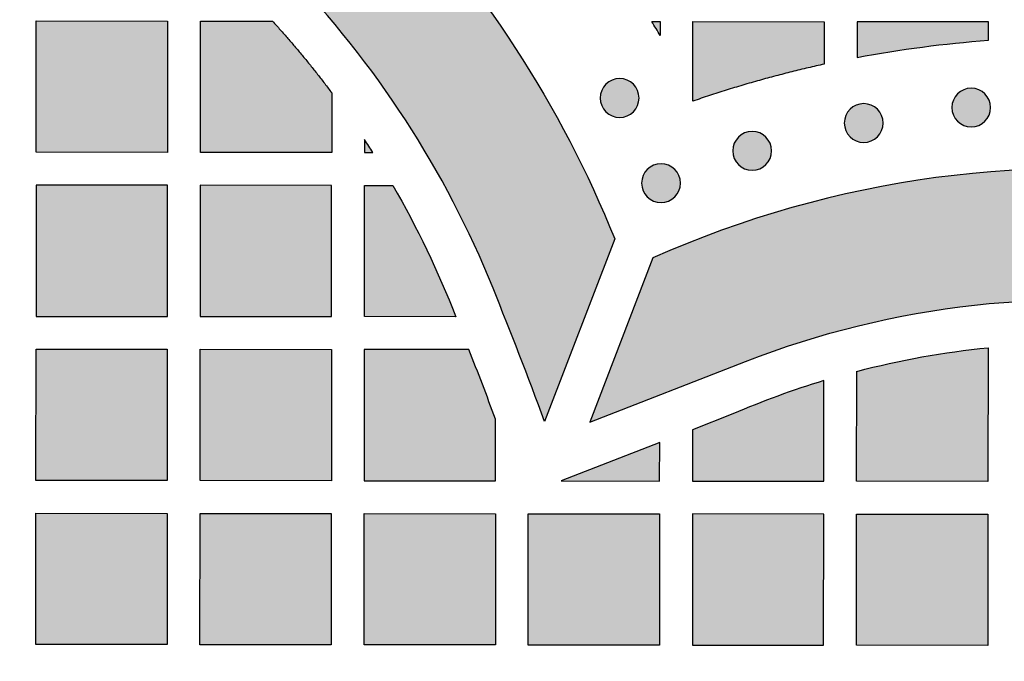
# Model space of a CAD drawing. Header units: millimetres. Extents: x -3873 to -97, y 912 to 4165.
# Tile 646 of 656: x -328 to -238, y 4054 to 4112. Entities that reach past the tile are written whole.
import ezdxf

# ---------------------------------------------------------------- set-up
doc = ezdxf.new("R2010")
doc.units = ezdxf.units.MM
doc.layers.add('pattern', color=7, linetype='Continuous', true_color=0x000000)

msp = doc.modelspace()

# ---------------------------------------------------------------- hatches: boundary and pattern name
at = {"layer": 'pattern'}
for points in [[(-315.27, 4140.21), (-313.856, 4139.469), (-312.456, 4138.697), (-311.07, 4137.895), (-309.699, 4137.065), (-308.345, 4136.205), (-307.008, 4135.317), (-305.689, 4134.401), (-304.389, 4133.458), (-303.108, 4132.488), (-301.849, 4131.492), (-300.61, 4130.47), (-299.394, 4129.424), (-298.201, 4128.354), (-297.031, 4127.261), (-295.886, 4126.145), (-294.765, 4125.008), (-293.089, 4123.229), (-291.452, 4121.406), (-289.856, 4119.542), (-288.303, 4117.637), (-286.795, 4115.694), (-285.333, 4113.713), (-283.917, 4111.696), (-282.551, 4109.645), (-281.233, 4107.562), (-279.967, 4105.449), (-278.753, 4103.307), (-277.591, 4101.138), (-276.483, 4098.944), (-275.43, 4096.728), (-274.431, 4094.491), (-273.489, 4092.236), (-279.896, 4075.552), (-284.615, 4087.74), (-285.447, 4089.732), (-286.329, 4091.706), (-287.259, 4093.663), (-288.237, 4095.6), (-289.262, 4097.514), (-290.335, 4099.406), (-291.453, 4101.272), (-292.615, 4103.111), (-293.822, 4104.921), (-295.072, 4106.702), (-296.363, 4108.451), (-297.695, 4110.167), (-299.065, 4111.849), (-300.474, 4113.495), (-301.919, 4115.104), (-303.4, 4116.674), (-304.347, 4117.636), (-305.315, 4118.579), (-306.304, 4119.503), (-307.313, 4120.408), (-308.341, 4121.293), (-309.388, 4122.156), (-310.453, 4122.998), (-311.536, 4123.818), (-312.635, 4124.615), (-313.75, 4125.39), (-314.88, 4126.141), (-316.025, 4126.867), (-317.184, 4127.57), (-318.356, 4128.247), (-319.54, 4128.9), (-320.735, 4129.527), (-322.009, 4130.155), (-323.304, 4130.747), (-324.619, 4131.302), (-325.953, 4131.82), (-327.304, 4132.299), (-328.671, 4132.738), (-330.051, 4133.137), (-331.443, 4133.495), (-332.845, 4133.811), (-334.255, 4134.086), (-335.671, 4134.319), (-337.092, 4134.51), (-338.515, 4134.658), (-339.939, 4134.764), (-341.362, 4134.828), (-342.781, 4134.851), (-344.201, 4134.83), (-345.624, 4134.767), (-347.048, 4134.662), (-348.471, 4134.515), (-349.892, 4134.326), (-351.309, 4134.094), (-352.719, 4133.821), (-354.121, 4133.506), (-355.513, 4133.149), (-356.894, 4132.751), (-358.261, 4132.313), (-359.612, 4131.836), (-360.947, 4131.32), (-362.263, 4130.766), (-363.559, 4130.175), (-364.833, 4129.548), (-366.028, 4128.922), (-367.213, 4128.271), (-368.385, 4127.594), (-369.545, 4126.893), (-370.691, 4126.167), (-371.822, 4125.417), (-372.938, 4124.644), (-374.038, 4123.848), (-375.121, 4123.029), (-376.187, 4122.188), (-377.234, 4121.325), (-378.263, 4120.442), (-379.273, 4119.538), (-380.263, 4118.615), (-381.232, 4117.673), (-382.18, 4116.712), (-383.662, 4115.142), (-385.109, 4113.535), (-386.519, 4111.89), (-387.892, 4110.21), (-389.225, 4108.495), (-390.518, 4106.747), (-391.769, 4104.968), (-392.978, 4103.159), (-394.142, 4101.321), (-395.262, 4099.456), (-396.336, 4097.566), (-397.363, 4095.652), (-398.343, 4093.716), (-399.275, 4091.76), (-400.159, 4089.786), (-400.993, 4087.796), (-405.723, 4075.612), (-412.115, 4092.302), (-411.17, 4094.557), (-410.169, 4096.792), (-409.113, 4099.008), (-408.003, 4101.2), (-406.84, 4103.368), (-405.623, 4105.509), (-404.355, 4107.621), (-403.036, 4109.703), (-401.667, 4111.752), (-400.25, 4113.768), (-398.786, 4115.747), (-397.276, 4117.689), (-395.721, 4119.592), (-394.124, 4121.455), (-392.485, 4123.276), (-390.807, 4125.054), (-389.685, 4126.19), (-388.539, 4127.305), (-387.368, 4128.397), (-386.174, 4129.466), (-384.956, 4130.511), (-383.717, 4131.531), (-382.456, 4132.526), (-381.175, 4133.494), (-379.874, 4134.436), (-378.554, 4135.351), (-377.216, 4136.238), (-375.861, 4137.096), (-374.49, 4137.926), (-373.103, 4138.726), (-371.702, 4139.496), (-370.287, 4140.237), (-368.698, 4141.019), (-367.081, 4141.756), (-365.439, 4142.447), (-363.774, 4143.091), (-362.088, 4143.687), (-360.383, 4144.233), (-358.66, 4144.729), (-356.923, 4145.174), (-355.174, 4145.567), (-353.414, 4145.908), (-351.647, 4146.197), (-349.874, 4146.433), (-348.098, 4146.616), (-346.322, 4146.747), (-344.547, 4146.825), (-342.776, 4146.851), (-341.004, 4146.823), (-339.23, 4146.743), (-337.453, 4146.611), (-335.677, 4146.426), (-333.905, 4146.188), (-332.138, 4145.898), (-330.379, 4145.555), (-328.63, 4145.16), (-326.893, 4144.714), (-325.171, 4144.216), (-323.466, 4143.668), (-321.78, 4143.071), (-320.116, 4142.426), (-318.475, 4141.733), (-316.859, 4140.994)], [(-314.346, 4112.149), (-314.358, 4100.149), (-326.357, 4100.161), (-326.346, 4112.161)], [(-304.765, 4112.14), (-303.352, 4110.553), (-301.978, 4108.932), (-300.644, 4107.277), (-299.352, 4105.591), (-299.358, 4100.135), (-311.357, 4100.146), (-311.346, 4112.146)], [(-269.347, 4110.821), (-270.097, 4112.107), (-269.346, 4112.106)], [(-266.353, 4104.832), (-266.346, 4112.104), (-254.346, 4112.092), (-254.35, 4108.21), (-257.351, 4107.506), (-260.354, 4106.707), (-263.356, 4105.815)], [(-251.349, 4108.824), (-248.367, 4109.345), (-245.371, 4109.781), (-242.363, 4110.132), (-239.348, 4110.398), (-239.346, 4112.078), (-251.346, 4112.089)], [(-274.297, 4106.374), (-274.269, 4106.401), (-274.24, 4106.429), (-274.21, 4106.455), (-274.179, 4106.481), (-274.148, 4106.507), (-274.115, 4106.532), (-274.082, 4106.557), (-274.048, 4106.581), (-274.013, 4106.604), (-273.977, 4106.627), (-273.941, 4106.649), (-273.903, 4106.67), (-273.865, 4106.691), (-273.827, 4106.71), (-273.787, 4106.729), (-273.747, 4106.747), (-273.706, 4106.764), (-273.665, 4106.78), (-273.623, 4106.795), (-273.58, 4106.809), (-273.537, 4106.822), (-273.494, 4106.834), (-273.45, 4106.845), (-273.406, 4106.855), (-273.361, 4106.864), (-273.316, 4106.871), (-273.271, 4106.878), (-273.225, 4106.883), (-273.18, 4106.887), (-273.134, 4106.89), (-273.088, 4106.892), (-273.042, 4106.892), (-272.996, 4106.892), (-272.95, 4106.89), (-272.905, 4106.887), (-272.859, 4106.883), (-272.813, 4106.877), (-272.768, 4106.871), (-272.723, 4106.863), (-272.679, 4106.854), (-272.634, 4106.844), (-272.59, 4106.833), (-272.547, 4106.821), (-272.504, 4106.808), (-272.462, 4106.794), (-272.42, 4106.779), (-272.378, 4106.763), (-272.338, 4106.746), (-272.297, 4106.728), (-272.258, 4106.709), (-272.219, 4106.689), (-272.181, 4106.669), (-272.144, 4106.647), (-272.108, 4106.625), (-272.072, 4106.603), (-272.037, 4106.579), (-272.003, 4106.555), (-271.97, 4106.53), (-271.937, 4106.505), (-271.906, 4106.479), (-271.875, 4106.453), (-271.845, 4106.426), (-271.816, 4106.399), (-271.788, 4106.371), (-271.761, 4106.343), (-271.733, 4106.314), (-271.707, 4106.284), (-271.68, 4106.254), (-271.655, 4106.222), (-271.63, 4106.189), (-271.605, 4106.156), (-271.581, 4106.122), (-271.558, 4106.087), (-271.535, 4106.051), (-271.513, 4106.015), (-271.492, 4105.978), (-271.471, 4105.94), (-271.452, 4105.901), (-271.433, 4105.861), (-271.415, 4105.821), (-271.398, 4105.78), (-271.382, 4105.739), (-271.367, 4105.697), (-271.353, 4105.655), (-271.34, 4105.612), (-271.328, 4105.568), (-271.317, 4105.524), (-271.307, 4105.48), (-271.298, 4105.435), (-271.291, 4105.39), (-271.284, 4105.345), (-271.279, 4105.3), (-271.275, 4105.254), (-271.272, 4105.208), (-271.27, 4105.162), (-271.27, 4105.116), (-271.27, 4105.07), (-271.272, 4105.025), (-271.275, 4104.979), (-271.279, 4104.933), (-271.285, 4104.888), (-271.291, 4104.842), (-271.299, 4104.797), (-271.308, 4104.753), (-271.317, 4104.709), (-271.328, 4104.665), (-271.341, 4104.621), (-271.354, 4104.578), (-271.368, 4104.536), (-271.383, 4104.494), (-271.399, 4104.453), (-271.416, 4104.412), (-271.434, 4104.372), (-271.453, 4104.332), (-271.473, 4104.294), (-271.493, 4104.256), (-271.515, 4104.218), (-271.537, 4104.182), (-271.559, 4104.146), (-271.583, 4104.111), (-271.607, 4104.077), (-271.632, 4104.044), (-271.657, 4104.012), (-271.683, 4103.98), (-271.709, 4103.949), (-271.736, 4103.919), (-271.763, 4103.89), (-271.79, 4103.862), (-271.819, 4103.835), (-271.848, 4103.808), (-271.878, 4103.781), (-271.908, 4103.755), (-271.94, 4103.729), (-271.972, 4103.704), (-272.006, 4103.679), (-272.04, 4103.655), (-272.075, 4103.632), (-272.111, 4103.609), (-272.147, 4103.587), (-272.184, 4103.566), (-272.222, 4103.545), (-272.261, 4103.526), (-272.301, 4103.507), (-272.341, 4103.489), (-272.381, 4103.472), (-272.423, 4103.456), (-272.465, 4103.441), (-272.507, 4103.427), (-272.55, 4103.414), (-272.594, 4103.402), (-272.638, 4103.391), (-272.682, 4103.381), (-272.727, 4103.372), (-272.772, 4103.365), (-272.817, 4103.358), (-272.862, 4103.353), (-272.908, 4103.349), (-272.954, 4103.346), (-273, 4103.344), (-273.046, 4103.344), (-273.091, 4103.344), (-273.137, 4103.346), (-273.183, 4103.349), (-273.229, 4103.353), (-273.274, 4103.359), (-273.319, 4103.365), (-273.364, 4103.373), (-273.409, 4103.382), (-273.453, 4103.392), (-273.497, 4103.403), (-273.541, 4103.415), (-273.584, 4103.428), (-273.626, 4103.442), (-273.668, 4103.457), (-273.709, 4103.473), (-273.75, 4103.49), (-273.79, 4103.508), (-273.83, 4103.527), (-273.868, 4103.547), (-273.906, 4103.567), (-273.944, 4103.589), (-273.98, 4103.611), (-274.016, 4103.634), (-274.051, 4103.657), (-274.085, 4103.681), (-274.118, 4103.706), (-274.15, 4103.731), (-274.182, 4103.757), (-274.213, 4103.783), (-274.243, 4103.81), (-274.272, 4103.837), (-274.3, 4103.865), (-274.327, 4103.893), (-274.354, 4103.922), (-274.381, 4103.952), (-274.407, 4103.983), (-274.433, 4104.014), (-274.458, 4104.047), (-274.483, 4104.08), (-274.507, 4104.114), (-274.53, 4104.149), (-274.553, 4104.185), (-274.575, 4104.221), (-274.596, 4104.259), (-274.617, 4104.297), (-274.636, 4104.335), (-274.655, 4104.375), (-274.673, 4104.415), (-274.69, 4104.456), (-274.706, 4104.497), (-274.721, 4104.539), (-274.735, 4104.581), (-274.748, 4104.624), (-274.76, 4104.668), (-274.771, 4104.712), (-274.781, 4104.756), (-274.79, 4104.801), (-274.797, 4104.846), (-274.804, 4104.891), (-274.809, 4104.936), (-274.813, 4104.982), (-274.816, 4105.028), (-274.818, 4105.074), (-274.818, 4105.12), (-274.817, 4105.166), (-274.816, 4105.212), (-274.813, 4105.257), (-274.808, 4105.303), (-274.803, 4105.348), (-274.797, 4105.394), (-274.789, 4105.439), (-274.78, 4105.483), (-274.77, 4105.528), (-274.759, 4105.571), (-274.747, 4105.615), (-274.734, 4105.658), (-274.72, 4105.7), (-274.705, 4105.742), (-274.689, 4105.784), (-274.672, 4105.824), (-274.654, 4105.864), (-274.635, 4105.904), (-274.615, 4105.943), (-274.594, 4105.981), (-274.573, 4106.018), (-274.551, 4106.054), (-274.528, 4106.09), (-274.505, 4106.125), (-274.481, 4106.159), (-274.456, 4106.192), (-274.431, 4106.225), (-274.405, 4106.256), (-274.379, 4106.287), (-274.352, 4106.317), (-274.325, 4106.346)], [(-242.169, 4105.501), (-242.141, 4105.529), (-242.112, 4105.556), (-242.082, 4105.582), (-242.051, 4105.609), (-242.02, 4105.634), (-241.987, 4105.66), (-241.954, 4105.684), (-241.92, 4105.708), (-241.885, 4105.732), (-241.849, 4105.754), (-241.813, 4105.776), (-241.775, 4105.798), (-241.737, 4105.818), (-241.698, 4105.838), (-241.659, 4105.856), (-241.619, 4105.874), (-241.578, 4105.891), (-241.537, 4105.907), (-241.495, 4105.922), (-241.452, 4105.937), (-241.409, 4105.95), (-241.366, 4105.962), (-241.322, 4105.972), (-241.278, 4105.982), (-241.233, 4105.991), (-241.188, 4105.999), (-241.143, 4106.005), (-241.097, 4106.01), (-241.052, 4106.014), (-241.006, 4106.017), (-240.96, 4106.019), (-240.914, 4106.02), (-240.868, 4106.019), (-240.822, 4106.017), (-240.776, 4106.014), (-240.731, 4106.01), (-240.685, 4106.005), (-240.64, 4105.998), (-240.595, 4105.99), (-240.551, 4105.982), (-240.506, 4105.972), (-240.462, 4105.961), (-240.419, 4105.949), (-240.376, 4105.936), (-240.333, 4105.921), (-240.292, 4105.906), (-240.25, 4105.89), (-240.209, 4105.873), (-240.169, 4105.855), (-240.13, 4105.836), (-240.091, 4105.816), (-240.053, 4105.796), (-240.016, 4105.775), (-239.98, 4105.753), (-239.944, 4105.73), (-239.909, 4105.706), (-239.875, 4105.682), (-239.842, 4105.658), (-239.809, 4105.632), (-239.778, 4105.607), (-239.747, 4105.58), (-239.717, 4105.553), (-239.688, 4105.526), (-239.66, 4105.499), (-239.632, 4105.471), (-239.605, 4105.442), (-239.579, 4105.412), (-239.552, 4105.381), (-239.527, 4105.349), (-239.501, 4105.317), (-239.477, 4105.283), (-239.453, 4105.249), (-239.429, 4105.214), (-239.407, 4105.179), (-239.385, 4105.142), (-239.364, 4105.105), (-239.343, 4105.067), (-239.323, 4105.028), (-239.305, 4104.989), (-239.287, 4104.948), (-239.27, 4104.908), (-239.254, 4104.866), (-239.239, 4104.824), (-239.225, 4104.782), (-239.211, 4104.739), (-239.199, 4104.695), (-239.189, 4104.652), (-239.179, 4104.607), (-239.17, 4104.563), (-239.162, 4104.518), (-239.156, 4104.472), (-239.151, 4104.427), (-239.147, 4104.381), (-239.144, 4104.335), (-239.142, 4104.29), (-239.141, 4104.244), (-239.142, 4104.198), (-239.144, 4104.152), (-239.147, 4104.106), (-239.151, 4104.06), (-239.156, 4104.015), (-239.163, 4103.97), (-239.171, 4103.925), (-239.179, 4103.88), (-239.189, 4103.836), (-239.2, 4103.792), (-239.212, 4103.748), (-239.226, 4103.705), (-239.24, 4103.663), (-239.255, 4103.621), (-239.271, 4103.58), (-239.288, 4103.539), (-239.306, 4103.499), (-239.325, 4103.46), (-239.345, 4103.421), (-239.365, 4103.383), (-239.386, 4103.346), (-239.409, 4103.309), (-239.431, 4103.273), (-239.455, 4103.239), (-239.479, 4103.204), (-239.504, 4103.171), (-239.529, 4103.139), (-239.555, 4103.107), (-239.581, 4103.076), (-239.608, 4103.047), (-239.635, 4103.018), (-239.662, 4102.99), (-239.691, 4102.962), (-239.72, 4102.935), (-239.749, 4102.908), (-239.78, 4102.882), (-239.812, 4102.856), (-239.844, 4102.831), (-239.878, 4102.806), (-239.912, 4102.782), (-239.947, 4102.759), (-239.982, 4102.736), (-240.019, 4102.714), (-240.056, 4102.693), (-240.094, 4102.673), (-240.133, 4102.653), (-240.172, 4102.634), (-240.213, 4102.616), (-240.253, 4102.599), (-240.295, 4102.583), (-240.337, 4102.568), (-240.379, 4102.554), (-240.422, 4102.541), (-240.466, 4102.529), (-240.51, 4102.518), (-240.554, 4102.508), (-240.598, 4102.5), (-240.643, 4102.492), (-240.689, 4102.486), (-240.734, 4102.48), (-240.78, 4102.476), (-240.826, 4102.473), (-240.872, 4102.472), (-240.917, 4102.471), (-240.963, 4102.472), (-241.009, 4102.473), (-241.055, 4102.477), (-241.101, 4102.481), (-241.146, 4102.486), (-241.191, 4102.493), (-241.236, 4102.5), (-241.281, 4102.509), (-241.325, 4102.519), (-241.369, 4102.53), (-241.413, 4102.542), (-241.456, 4102.555), (-241.498, 4102.569), (-241.54, 4102.584), (-241.581, 4102.601), (-241.622, 4102.618), (-241.662, 4102.636), (-241.701, 4102.654), (-241.74, 4102.674), (-241.778, 4102.695), (-241.815, 4102.716), (-241.852, 4102.738), (-241.888, 4102.761), (-241.923, 4102.784), (-241.957, 4102.808), (-241.99, 4102.833), (-242.022, 4102.858), (-242.054, 4102.884), (-242.085, 4102.91), (-242.114, 4102.937), (-242.143, 4102.964), (-242.172, 4102.992), (-242.199, 4103.02), (-242.226, 4103.049), (-242.253, 4103.079), (-242.279, 4103.11), (-242.305, 4103.141), (-242.33, 4103.174), (-242.355, 4103.207), (-242.379, 4103.241), (-242.402, 4103.276), (-242.425, 4103.312), (-242.447, 4103.349), (-242.468, 4103.386), (-242.488, 4103.424), (-242.508, 4103.463), (-242.527, 4103.502), (-242.545, 4103.542), (-242.562, 4103.583), (-242.578, 4103.624), (-242.593, 4103.666), (-242.607, 4103.709), (-242.62, 4103.752), (-242.632, 4103.795), (-242.643, 4103.839), (-242.653, 4103.883), (-242.661, 4103.928), (-242.669, 4103.973), (-242.675, 4104.018), (-242.681, 4104.064), (-242.685, 4104.109), (-242.688, 4104.155), (-242.689, 4104.201), (-242.69, 4104.247), (-242.689, 4104.293), (-242.688, 4104.339), (-242.685, 4104.385), (-242.68, 4104.43), (-242.675, 4104.476), (-242.669, 4104.521), (-242.661, 4104.566), (-242.652, 4104.611), (-242.642, 4104.655), (-242.631, 4104.699), (-242.619, 4104.742), (-242.606, 4104.785), (-242.592, 4104.828), (-242.577, 4104.87), (-242.56, 4104.911), (-242.543, 4104.952), (-242.525, 4104.992), (-242.507, 4105.031), (-242.487, 4105.07), (-242.466, 4105.108), (-242.445, 4105.145), (-242.423, 4105.182), (-242.4, 4105.217), (-242.377, 4105.252), (-242.353, 4105.286), (-242.328, 4105.319), (-242.303, 4105.352), (-242.277, 4105.383), (-242.251, 4105.414), (-242.224, 4105.444), (-242.197, 4105.473)], [(-251.992, 4104.087), (-251.964, 4104.115), (-251.935, 4104.142), (-251.905, 4104.168), (-251.874, 4104.195), (-251.842, 4104.22), (-251.81, 4104.246), (-251.777, 4104.27), (-251.742, 4104.294), (-251.707, 4104.318), (-251.672, 4104.34), (-251.635, 4104.362), (-251.598, 4104.383), (-251.56, 4104.404), (-251.521, 4104.424), (-251.482, 4104.442), (-251.442, 4104.46), (-251.401, 4104.477), (-251.359, 4104.493), (-251.317, 4104.508), (-251.275, 4104.522), (-251.232, 4104.535), (-251.189, 4104.547), (-251.145, 4104.558), (-251.1, 4104.568), (-251.056, 4104.577), (-251.011, 4104.585), (-250.965, 4104.591), (-250.92, 4104.596), (-250.874, 4104.6), (-250.829, 4104.603), (-250.783, 4104.605), (-250.737, 4104.606), (-250.691, 4104.605), (-250.645, 4104.603), (-250.599, 4104.6), (-250.553, 4104.596), (-250.508, 4104.591), (-250.463, 4104.584), (-250.418, 4104.576), (-250.373, 4104.568), (-250.329, 4104.558), (-250.285, 4104.547), (-250.242, 4104.535), (-250.199, 4104.521), (-250.156, 4104.507), (-250.114, 4104.492), (-250.073, 4104.476), (-250.032, 4104.459), (-249.992, 4104.441), (-249.953, 4104.422), (-249.914, 4104.402), (-249.876, 4104.382), (-249.839, 4104.361), (-249.802, 4104.338), (-249.767, 4104.316), (-249.732, 4104.292), (-249.698, 4104.268), (-249.664, 4104.243), (-249.632, 4104.218), (-249.6, 4104.192), (-249.57, 4104.166), (-249.54, 4104.139), (-249.511, 4104.112), (-249.483, 4104.085), (-249.455, 4104.056), (-249.428, 4104.027), (-249.401, 4103.998), (-249.375, 4103.967), (-249.349, 4103.935), (-249.324, 4103.903), (-249.299, 4103.869), (-249.275, 4103.835), (-249.252, 4103.8), (-249.229, 4103.765), (-249.207, 4103.728), (-249.186, 4103.691), (-249.166, 4103.653), (-249.146, 4103.614), (-249.127, 4103.575), (-249.109, 4103.534), (-249.092, 4103.494), (-249.076, 4103.452), (-249.061, 4103.41), (-249.047, 4103.368), (-249.034, 4103.325), (-249.022, 4103.281), (-249.011, 4103.237), (-249.001, 4103.193), (-248.993, 4103.148), (-248.985, 4103.104), (-248.979, 4103.058), (-248.973, 4103.013), (-248.969, 4102.967), (-248.966, 4102.921), (-248.965, 4102.875), (-248.964, 4102.83), (-248.965, 4102.784), (-248.967, 4102.738), (-248.97, 4102.692), (-248.974, 4102.646), (-248.979, 4102.601), (-248.986, 4102.556), (-248.993, 4102.511), (-249.002, 4102.466), (-249.012, 4102.422), (-249.023, 4102.378), (-249.035, 4102.334), (-249.048, 4102.291), (-249.062, 4102.249), (-249.078, 4102.207), (-249.094, 4102.166), (-249.111, 4102.125), (-249.129, 4102.085), (-249.148, 4102.045), (-249.167, 4102.007), (-249.188, 4101.969), (-249.209, 4101.932), (-249.231, 4101.895), (-249.254, 4101.859), (-249.277, 4101.824), (-249.301, 4101.79), (-249.326, 4101.757), (-249.351, 4101.725), (-249.377, 4101.693), (-249.403, 4101.662), (-249.43, 4101.633), (-249.457, 4101.604), (-249.485, 4101.575), (-249.513, 4101.548), (-249.542, 4101.521), (-249.572, 4101.494), (-249.603, 4101.468), (-249.635, 4101.442), (-249.667, 4101.417), (-249.7, 4101.392), (-249.734, 4101.368), (-249.769, 4101.345), (-249.805, 4101.322), (-249.842, 4101.3), (-249.879, 4101.279), (-249.917, 4101.259), (-249.956, 4101.239), (-249.995, 4101.22), (-250.035, 4101.202), (-250.076, 4101.185), (-250.117, 4101.169), (-250.159, 4101.154), (-250.202, 4101.14), (-250.245, 4101.127), (-250.288, 4101.115), (-250.332, 4101.104), (-250.376, 4101.094), (-250.421, 4101.086), (-250.466, 4101.078), (-250.511, 4101.072), (-250.557, 4101.066), (-250.602, 4101.062), (-250.648, 4101.059), (-250.694, 4101.057), (-250.74, 4101.057), (-250.786, 4101.058), (-250.832, 4101.059), (-250.878, 4101.062), (-250.923, 4101.067), (-250.969, 4101.072), (-251.014, 4101.078), (-251.059, 4101.086), (-251.104, 4101.095), (-251.148, 4101.105), (-251.192, 4101.116), (-251.235, 4101.128), (-251.278, 4101.141), (-251.321, 4101.155), (-251.363, 4101.17), (-251.404, 4101.186), (-251.445, 4101.204), (-251.485, 4101.222), (-251.524, 4101.24), (-251.563, 4101.26), (-251.601, 4101.281), (-251.638, 4101.302), (-251.675, 4101.324), (-251.71, 4101.347), (-251.745, 4101.37), (-251.779, 4101.394), (-251.813, 4101.419), (-251.845, 4101.444), (-251.877, 4101.47), (-251.907, 4101.496), (-251.937, 4101.523), (-251.966, 4101.55), (-251.994, 4101.578), (-252.022, 4101.606), (-252.049, 4101.635), (-252.076, 4101.665), (-252.102, 4101.696), (-252.127, 4101.727), (-252.153, 4101.76), (-252.177, 4101.793), (-252.201, 4101.827), (-252.225, 4101.862), (-252.247, 4101.898), (-252.269, 4101.934), (-252.291, 4101.972), (-252.311, 4102.01), (-252.331, 4102.049), (-252.35, 4102.088), (-252.367, 4102.128), (-252.384, 4102.169), (-252.4, 4102.21), (-252.416, 4102.252), (-252.43, 4102.295), (-252.443, 4102.338), (-252.455, 4102.381), (-252.466, 4102.425), (-252.475, 4102.469), (-252.484, 4102.514), (-252.492, 4102.559), (-252.498, 4102.604), (-252.503, 4102.65), (-252.507, 4102.695), (-252.51, 4102.741), (-252.512, 4102.787), (-252.513, 4102.833), (-252.512, 4102.879), (-252.51, 4102.925), (-252.507, 4102.971), (-252.503, 4103.016), (-252.498, 4103.062), (-252.491, 4103.107), (-252.483, 4103.152), (-252.475, 4103.196), (-252.465, 4103.241), (-252.454, 4103.285), (-252.442, 4103.328), (-252.429, 4103.371), (-252.414, 4103.414), (-252.399, 4103.455), (-252.383, 4103.497), (-252.366, 4103.537), (-252.348, 4103.578), (-252.329, 4103.617), (-252.31, 4103.656), (-252.289, 4103.694), (-252.268, 4103.731), (-252.246, 4103.767), (-252.223, 4103.803), (-252.199, 4103.838), (-252.175, 4103.872), (-252.151, 4103.905), (-252.125, 4103.938), (-252.1, 4103.969), (-252.073, 4104), (-252.047, 4104.03), (-252.019, 4104.059)], [(-262.188, 4101.543), (-262.159, 4101.571), (-262.13, 4101.598), (-262.1, 4101.624), (-262.07, 4101.651), (-262.038, 4101.676), (-262.006, 4101.701), (-261.972, 4101.726), (-261.938, 4101.75), (-261.903, 4101.773), (-261.867, 4101.796), (-261.831, 4101.818), (-261.794, 4101.839), (-261.756, 4101.86), (-261.717, 4101.88), (-261.677, 4101.898), (-261.637, 4101.916), (-261.597, 4101.933), (-261.555, 4101.949), (-261.513, 4101.964), (-261.471, 4101.978), (-261.428, 4101.991), (-261.384, 4102.003), (-261.34, 4102.014), (-261.296, 4102.024), (-261.251, 4102.033), (-261.206, 4102.04), (-261.161, 4102.047), (-261.116, 4102.052), (-261.07, 4102.056), (-261.024, 4102.059), (-260.978, 4102.061), (-260.932, 4102.061), (-260.887, 4102.061), (-260.841, 4102.059), (-260.795, 4102.056), (-260.749, 4102.052), (-260.704, 4102.046), (-260.659, 4102.04), (-260.614, 4102.032), (-260.569, 4102.024), (-260.525, 4102.014), (-260.481, 4102.003), (-260.437, 4101.991), (-260.394, 4101.977), (-260.352, 4101.963), (-260.31, 4101.948), (-260.269, 4101.932), (-260.228, 4101.915), (-260.188, 4101.897), (-260.148, 4101.878), (-260.11, 4101.858), (-260.072, 4101.838), (-260.034, 4101.816), (-259.998, 4101.794), (-259.962, 4101.772), (-259.927, 4101.748), (-259.893, 4101.724), (-259.86, 4101.699), (-259.828, 4101.674), (-259.796, 4101.648), (-259.765, 4101.622), (-259.735, 4101.595), (-259.707, 4101.568), (-259.678, 4101.541), (-259.651, 4101.512), (-259.624, 4101.483), (-259.597, 4101.453), (-259.571, 4101.423), (-259.545, 4101.391), (-259.52, 4101.359), (-259.495, 4101.325), (-259.471, 4101.291), (-259.448, 4101.256), (-259.425, 4101.22), (-259.403, 4101.184), (-259.382, 4101.147), (-259.362, 4101.109), (-259.342, 4101.07), (-259.323, 4101.03), (-259.305, 4100.99), (-259.288, 4100.95), (-259.272, 4100.908), (-259.257, 4100.866), (-259.243, 4100.824), (-259.23, 4100.781), (-259.218, 4100.737), (-259.207, 4100.693), (-259.197, 4100.649), (-259.188, 4100.604), (-259.181, 4100.559), (-259.174, 4100.514), (-259.169, 4100.469), (-259.165, 4100.423), (-259.162, 4100.377), (-259.16, 4100.331), (-259.16, 4100.286), (-259.161, 4100.24), (-259.162, 4100.194), (-259.165, 4100.148), (-259.17, 4100.102), (-259.175, 4100.057), (-259.181, 4100.012), (-259.189, 4099.967), (-259.198, 4099.922), (-259.208, 4099.878), (-259.219, 4099.834), (-259.231, 4099.79), (-259.244, 4099.747), (-259.258, 4099.705), (-259.273, 4099.663), (-259.289, 4099.622), (-259.307, 4099.581), (-259.324, 4099.541), (-259.343, 4099.501), (-259.363, 4099.463), (-259.384, 4099.425), (-259.405, 4099.388), (-259.427, 4099.351), (-259.45, 4099.315), (-259.473, 4099.28), (-259.497, 4099.246), (-259.522, 4099.213), (-259.547, 4099.181), (-259.573, 4099.149), (-259.599, 4099.118), (-259.626, 4099.089), (-259.653, 4099.06), (-259.681, 4099.031), (-259.709, 4099.004), (-259.738, 4098.977), (-259.768, 4098.95), (-259.799, 4098.924), (-259.83, 4098.898), (-259.863, 4098.873), (-259.896, 4098.848), (-259.93, 4098.824), (-259.965, 4098.801), (-260.001, 4098.778), (-260.037, 4098.756), (-260.075, 4098.735), (-260.113, 4098.715), (-260.151, 4098.695), (-260.191, 4098.676), (-260.231, 4098.658), (-260.272, 4098.641), (-260.313, 4098.625), (-260.355, 4098.61), (-260.398, 4098.596), (-260.441, 4098.583), (-260.484, 4098.571), (-260.528, 4098.56), (-260.572, 4098.55), (-260.617, 4098.541), (-260.662, 4098.534), (-260.707, 4098.527), (-260.753, 4098.522), (-260.798, 4098.518), (-260.844, 4098.515), (-260.89, 4098.513), (-260.936, 4098.513), (-260.982, 4098.514), (-261.028, 4098.515), (-261.073, 4098.518), (-261.119, 4098.523), (-261.165, 4098.528), (-261.21, 4098.534), (-261.255, 4098.542), (-261.299, 4098.551), (-261.344, 4098.561), (-261.388, 4098.572), (-261.431, 4098.584), (-261.474, 4098.597), (-261.516, 4098.611), (-261.558, 4098.626), (-261.6, 4098.642), (-261.64, 4098.66), (-261.681, 4098.678), (-261.72, 4098.696), (-261.759, 4098.716), (-261.797, 4098.737), (-261.834, 4098.758), (-261.87, 4098.78), (-261.906, 4098.803), (-261.941, 4098.826), (-261.975, 4098.85), (-262.008, 4098.875), (-262.041, 4098.9), (-262.072, 4098.926), (-262.103, 4098.952), (-262.133, 4098.979), (-262.162, 4099.006), (-262.19, 4099.034), (-262.218, 4099.062), (-262.245, 4099.091), (-262.271, 4099.121), (-262.298, 4099.152), (-262.323, 4099.183), (-262.348, 4099.216), (-262.373, 4099.249), (-262.397, 4099.283), (-262.42, 4099.318), (-262.443, 4099.354), (-262.465, 4099.39), (-262.486, 4099.428), (-262.507, 4099.466), (-262.527, 4099.504), (-262.545, 4099.544), (-262.563, 4099.584), (-262.58, 4099.625), (-262.596, 4099.666), (-262.611, 4099.708), (-262.625, 4099.751), (-262.638, 4099.794), (-262.65, 4099.837), (-262.661, 4099.881), (-262.671, 4099.925), (-262.68, 4099.97), (-262.687, 4100.015), (-262.694, 4100.06), (-262.699, 4100.106), (-262.703, 4100.151), (-262.706, 4100.197), (-262.708, 4100.243), (-262.708, 4100.289), (-262.708, 4100.335), (-262.706, 4100.381), (-262.703, 4100.426), (-262.699, 4100.472), (-262.693, 4100.518), (-262.687, 4100.563), (-262.679, 4100.608), (-262.67, 4100.652), (-262.661, 4100.697), (-262.65, 4100.741), (-262.638, 4100.784), (-262.624, 4100.827), (-262.61, 4100.869), (-262.595, 4100.911), (-262.579, 4100.953), (-262.562, 4100.993), (-262.544, 4101.034), (-262.525, 4101.073), (-262.505, 4101.112), (-262.485, 4101.15), (-262.463, 4101.187), (-262.441, 4101.223), (-262.419, 4101.259), (-262.395, 4101.294), (-262.371, 4101.328), (-262.346, 4101.361), (-262.321, 4101.394), (-262.295, 4101.425), (-262.269, 4101.456), (-262.242, 4101.486), (-262.215, 4101.515)], [(-296.356, 4101.316), (-296.357, 4100.132), (-295.592, 4100.131)], [(-270.005, 4090.501), (-275.773, 4075.482), (-261.541, 4081.034), (-259.032, 4081.967), (-256.485, 4082.82), (-253.903, 4083.593), (-251.289, 4084.283), (-248.649, 4084.888), (-245.987, 4085.407), (-243.306, 4085.839), (-240.61, 4086.183), (-237.905, 4086.438), (-235.194, 4086.604), (-232.482, 4086.681), (-229.774, 4086.668), (-227.073, 4086.568), (-224.384, 4086.379), (-221.712, 4086.105), (-219.059, 4085.744), (-218.065, 4085.583), (-217.072, 4085.402), (-216.079, 4085.201), (-215.088, 4084.979), (-214.1, 4084.738), (-213.114, 4084.476), (-212.131, 4084.195), (-211.153, 4083.893), (-210.179, 4083.572), (-209.21, 4083.23), (-208.248, 4082.869), (-207.292, 4082.489), (-206.342, 4082.089), (-205.401, 4081.67), (-204.467, 4081.232), (-203.543, 4080.775), (-202.627, 4080.3), (-201.722, 4079.807), (-200.827, 4079.296), (-199.943, 4078.768), (-199.07, 4078.222), (-198.209, 4077.66), (-197.361, 4077.081), (-196.526, 4076.486), (-195.704, 4075.876), (-194.895, 4075.251), (-194.101, 4074.611), (-193.321, 4073.957), (-192.556, 4073.289), (-191.806, 4072.608), (-191.072, 4071.914), (-190.354, 4071.209), (-189.65, 4070.489), (-188.957, 4069.754), (-188.278, 4069.003), (-187.612, 4068.236), (-186.959, 4067.455), (-186.321, 4066.66), (-185.697, 4065.85), (-185.088, 4065.027), (-184.495, 4064.19), (-183.918, 4063.341), (-183.357, 4062.479), (-182.813, 4061.605), (-182.287, 4060.72), (-181.777, 4059.824), (-181.286, 4058.918), (-180.813, 4058.002), (-180.358, 4057.076), (-179.922, 4056.142), (-179.504, 4055.2), (-179.106, 4054.25), (-178.728, 4053.293), (-178.368, 4052.329), (-178.029, 4051.36), (-177.709, 4050.386), (-177.41, 4049.407), (-177.13, 4048.424), (-176.87, 4047.437), (-176.631, 4046.448), (-176.411, 4045.457), (-176.212, 4044.464), (-176.032, 4043.47), (-175.873, 4042.476), (-175.518, 4039.823), (-175.248, 4037.149), (-175.065, 4034.46), (-174.969, 4031.759), (-174.962, 4029.051), (-175.044, 4026.339), (-175.215, 4023.629), (-175.475, 4020.924), (-175.824, 4018.229), (-176.261, 4015.549), (-176.786, 4012.887), (-177.396, 4010.248), (-178.091, 4007.637), (-178.868, 4005.056), (-179.727, 4002.51), (-180.664, 4000.003), (-186.243, 3985.781), (-171.213, 3991.521), (-170.546, 3993.047), (-169.905, 3994.588), (-169.289, 3996.144), (-168.7, 3997.714), (-168.138, 3999.296), (-167.603, 4000.892), (-167.095, 4002.499), (-166.616, 4004.117), (-166.165, 4005.746), (-165.743, 4007.384), (-165.349, 4009.031), (-164.985, 4010.687), (-164.651, 4012.349), (-164.346, 4014.019), (-164.071, 4015.693), (-163.826, 4017.373), (-163.611, 4019.057), (-163.427, 4020.744), (-163.273, 4022.434), (-163.149, 4024.126), (-163.055, 4025.818), (-162.992, 4027.51), (-162.96, 4029.202), (-162.957, 4030.892), (-162.985, 4032.579), (-163.042, 4034.264), (-163.13, 4035.944), (-163.247, 4037.62), (-163.393, 4039.29), (-163.569, 4040.954), (-163.773, 4042.611), (-164.006, 4044.26), (-164.203, 4045.486), (-164.424, 4046.711), (-164.67, 4047.935), (-164.941, 4049.158), (-165.236, 4050.377), (-165.556, 4051.593), (-165.901, 4052.805), (-166.27, 4054.012), (-166.665, 4055.214), (-167.083, 4056.409), (-167.526, 4057.596), (-167.993, 4058.776), (-168.484, 4059.948), (-168.998, 4061.11), (-169.536, 4062.261), (-170.097, 4063.402), (-170.68, 4064.532), (-171.286, 4065.65), (-171.914, 4066.754), (-172.564, 4067.846), (-173.234, 4068.923), (-173.925, 4069.985), (-174.637, 4071.033), (-175.368, 4072.064), (-176.119, 4073.079), (-176.888, 4074.077), (-177.675, 4075.058), (-178.479, 4076.021), (-179.301, 4076.966), (-180.139, 4077.892), (-180.992, 4078.799), (-181.861, 4079.686), (-182.746, 4080.556), (-183.651, 4081.411), (-184.576, 4082.251), (-185.519, 4083.074), (-186.48, 4083.88), (-187.46, 4084.669), (-188.456, 4085.44), (-189.47, 4086.193), (-190.5, 4086.926), (-191.546, 4087.639), (-192.607, 4088.333), (-193.683, 4089.006), (-194.773, 4089.657), (-195.877, 4090.287), (-196.993, 4090.895), (-198.122, 4091.481), (-199.262, 4092.044), (-200.412, 4092.584), (-201.573, 4093.101), (-202.744, 4093.594), (-203.923, 4094.063), (-205.11, 4094.508), (-206.304, 4094.929), (-207.504, 4095.325), (-208.711, 4095.697), (-209.922, 4096.044), (-211.138, 4096.366), (-212.357, 4096.664), (-213.578, 4096.937), (-214.802, 4097.185), (-216.027, 4097.409), (-217.253, 4097.608), (-218.901, 4097.844), (-220.558, 4098.052), (-222.221, 4098.23), (-223.891, 4098.38), (-225.567, 4098.5), (-227.247, 4098.591), (-228.931, 4098.652), (-230.619, 4098.682), (-232.309, 4098.683), (-234, 4098.654), (-235.693, 4098.594), (-237.385, 4098.503), (-239.077, 4098.383), (-240.767, 4098.232), (-242.454, 4098.051), (-244.139, 4097.839), (-245.819, 4097.597), (-247.494, 4097.326), (-249.164, 4097.024), (-250.827, 4096.693), (-252.483, 4096.332), (-254.131, 4095.942), (-255.771, 4095.522), (-257.4, 4095.075), (-259.019, 4094.598), (-260.627, 4094.094), (-262.224, 4093.562), (-263.808, 4093.003), (-265.378, 4092.417), (-266.935, 4091.804), (-268.478, 4091.165)], [(-270.514, 4098.591), (-270.486, 4098.619), (-270.457, 4098.646), (-270.427, 4098.673), (-270.397, 4098.699), (-270.365, 4098.725), (-270.332, 4098.75), (-270.299, 4098.774), (-270.265, 4098.798), (-270.23, 4098.822), (-270.194, 4098.845), (-270.158, 4098.867), (-270.121, 4098.888), (-270.083, 4098.908), (-270.044, 4098.928), (-270.004, 4098.947), (-269.964, 4098.965), (-269.923, 4098.982), (-269.882, 4098.998), (-269.84, 4099.013), (-269.798, 4099.027), (-269.755, 4099.04), (-269.711, 4099.052), (-269.667, 4099.063), (-269.623, 4099.073), (-269.578, 4099.081), (-269.533, 4099.089), (-269.488, 4099.095), (-269.443, 4099.101), (-269.397, 4099.105), (-269.351, 4099.108), (-269.305, 4099.109), (-269.259, 4099.11), (-269.213, 4099.109), (-269.168, 4099.107), (-269.122, 4099.104), (-269.076, 4099.1), (-269.031, 4099.095), (-268.985, 4099.088), (-268.94, 4099.081), (-268.896, 4099.072), (-268.852, 4099.062), (-268.808, 4099.051), (-268.764, 4099.039), (-268.721, 4099.026), (-268.679, 4099.012), (-268.637, 4098.996), (-268.596, 4098.98), (-268.555, 4098.963), (-268.515, 4098.945), (-268.475, 4098.926), (-268.437, 4098.907), (-268.399, 4098.886), (-268.361, 4098.865), (-268.325, 4098.843), (-268.289, 4098.82), (-268.254, 4098.797), (-268.22, 4098.772), (-268.187, 4098.748), (-268.155, 4098.723), (-268.123, 4098.697), (-268.092, 4098.67), (-268.062, 4098.644), (-268.033, 4098.617), (-268.005, 4098.589), (-267.978, 4098.561), (-267.951, 4098.532), (-267.924, 4098.502), (-267.898, 4098.471), (-267.872, 4098.439), (-267.847, 4098.407), (-267.822, 4098.374), (-267.798, 4098.34), (-267.775, 4098.305), (-267.752, 4098.269), (-267.73, 4098.232), (-267.709, 4098.195), (-267.688, 4098.157), (-267.669, 4098.118), (-267.65, 4098.079), (-267.632, 4098.039), (-267.615, 4097.998), (-267.599, 4097.957), (-267.584, 4097.915), (-267.57, 4097.872), (-267.557, 4097.829), (-267.545, 4097.786), (-267.534, 4097.742), (-267.524, 4097.697), (-267.515, 4097.653), (-267.508, 4097.608), (-267.501, 4097.563), (-267.496, 4097.517), (-267.492, 4097.471), (-267.489, 4097.426), (-267.487, 4097.38), (-267.487, 4097.334), (-267.487, 4097.288), (-267.489, 4097.242), (-267.492, 4097.196), (-267.496, 4097.151), (-267.502, 4097.105), (-267.508, 4097.06), (-267.516, 4097.015), (-267.525, 4096.97), (-267.535, 4096.926), (-267.546, 4096.882), (-267.558, 4096.839), (-267.571, 4096.796), (-267.585, 4096.753), (-267.6, 4096.711), (-267.616, 4096.67), (-267.633, 4096.629), (-267.651, 4096.589), (-267.67, 4096.55), (-267.69, 4096.511), (-267.71, 4096.473), (-267.732, 4096.436), (-267.754, 4096.399), (-267.777, 4096.364), (-267.8, 4096.329), (-267.824, 4096.295), (-267.849, 4096.261), (-267.874, 4096.229), (-267.9, 4096.197), (-267.926, 4096.167), (-267.953, 4096.137), (-267.98, 4096.108), (-268.008, 4096.08), (-268.036, 4096.052), (-268.065, 4096.025), (-268.095, 4095.998), (-268.126, 4095.972), (-268.157, 4095.946), (-268.19, 4095.921), (-268.223, 4095.897), (-268.257, 4095.873), (-268.292, 4095.849), (-268.328, 4095.827), (-268.364, 4095.805), (-268.402, 4095.783), (-268.44, 4095.763), (-268.478, 4095.743), (-268.518, 4095.724), (-268.558, 4095.707), (-268.599, 4095.69), (-268.64, 4095.674), (-268.682, 4095.658), (-268.724, 4095.644), (-268.767, 4095.631), (-268.811, 4095.619), (-268.855, 4095.608), (-268.899, 4095.599), (-268.944, 4095.59), (-268.989, 4095.582), (-269.034, 4095.576), (-269.079, 4095.571), (-269.125, 4095.566), (-269.171, 4095.564), (-269.217, 4095.562), (-269.263, 4095.561), (-269.309, 4095.562), (-269.355, 4095.564), (-269.4, 4095.567), (-269.446, 4095.571), (-269.491, 4095.576), (-269.537, 4095.583), (-269.582, 4095.59), (-269.626, 4095.599), (-269.671, 4095.609), (-269.714, 4095.62), (-269.758, 4095.632), (-269.801, 4095.645), (-269.843, 4095.66), (-269.885, 4095.675), (-269.927, 4095.691), (-269.967, 4095.708), (-270.007, 4095.726), (-270.047, 4095.745), (-270.086, 4095.764), (-270.124, 4095.785), (-270.161, 4095.806), (-270.197, 4095.828), (-270.233, 4095.851), (-270.268, 4095.875), (-270.302, 4095.899), (-270.335, 4095.923), (-270.368, 4095.949), (-270.399, 4095.974), (-270.43, 4096.001), (-270.46, 4096.027), (-270.489, 4096.055), (-270.517, 4096.082), (-270.544, 4096.11), (-270.571, 4096.139), (-270.598, 4096.169), (-270.624, 4096.2), (-270.65, 4096.232), (-270.675, 4096.264), (-270.7, 4096.297), (-270.724, 4096.332), (-270.747, 4096.367), (-270.77, 4096.402), (-270.792, 4096.439), (-270.813, 4096.476), (-270.834, 4096.514), (-270.853, 4096.553), (-270.872, 4096.592), (-270.89, 4096.632), (-270.907, 4096.673), (-270.923, 4096.715), (-270.938, 4096.756), (-270.952, 4096.799), (-270.965, 4096.842), (-270.977, 4096.885), (-270.988, 4096.929), (-270.998, 4096.974), (-271.007, 4097.018), (-271.014, 4097.063), (-271.021, 4097.109), (-271.026, 4097.154), (-271.03, 4097.2), (-271.033, 4097.245), (-271.035, 4097.291), (-271.035, 4097.337), (-271.035, 4097.383), (-271.033, 4097.429), (-271.03, 4097.475), (-271.026, 4097.52), (-271.02, 4097.566), (-271.014, 4097.611), (-271.006, 4097.656), (-270.997, 4097.701), (-270.987, 4097.745), (-270.976, 4097.789), (-270.964, 4097.832), (-270.951, 4097.875), (-270.937, 4097.918), (-270.922, 4097.96), (-270.906, 4098.001), (-270.889, 4098.042), (-270.871, 4098.082), (-270.852, 4098.121), (-270.832, 4098.16), (-270.812, 4098.198), (-270.79, 4098.235), (-270.768, 4098.272), (-270.746, 4098.307), (-270.722, 4098.342), (-270.698, 4098.376), (-270.673, 4098.41), (-270.648, 4098.442), (-270.622, 4098.474), (-270.596, 4098.504), (-270.569, 4098.534), (-270.542, 4098.563)], [(-326.372, 4085.161), (-314.372, 4085.149), (-314.36, 4097.149), (-326.36, 4097.161)], [(-311.36, 4097.146), (-311.372, 4085.147), (-299.372, 4085.135), (-299.36, 4097.135)], [(-293.774, 4097.13), (-292.954, 4095.68), (-292.163, 4094.215), (-291.399, 4092.734), (-290.664, 4091.238), (-289.957, 4089.728), (-289.281, 4088.205), (-288.633, 4086.671), (-288.016, 4085.124), (-296.372, 4085.132), (-296.36, 4097.132)], [(-326.386, 4070.161), (-326.375, 4082.161), (-314.375, 4082.149), (-314.386, 4070.149)], [(-299.375, 4082.135), (-299.386, 4070.135), (-311.386, 4070.147), (-311.375, 4082.146)], [(-284.381, 4075.768), (-286.819, 4082.123), (-296.374, 4082.132), (-296.386, 4070.132), (-284.386, 4070.121)], [(-239.375, 4082.292), (-239.386, 4070.078), (-251.386, 4070.089), (-251.376, 4080.134), (-249.897, 4080.505), (-248.411, 4080.848), (-246.917, 4081.161), (-245.417, 4081.446), (-243.912, 4081.701), (-242.403, 4081.927), (-240.89, 4082.124)], [(-254.377, 4079.286), (-256.489, 4078.612), (-258.581, 4077.878), (-260.652, 4077.085), (-262.699, 4076.235), (-266.382, 4074.798), (-266.386, 4070.104), (-254.386, 4070.092)], [(-269.383, 4073.627), (-278.386, 4070.115), (-269.386, 4070.107)], [(-326.4, 4055.161), (-326.389, 4067.161), (-314.389, 4067.149), (-314.4, 4055.149)], [(-311.4, 4055.147), (-311.389, 4067.146), (-299.389, 4067.135), (-299.4, 4055.135)], [(-296.4, 4055.132), (-296.389, 4067.132), (-284.389, 4067.121), (-284.4, 4055.121)], [(-269.4, 4055.107), (-281.4, 4055.118), (-281.389, 4067.118), (-269.389, 4067.106)], [(-266.4, 4055.104), (-254.4, 4055.092), (-254.389, 4067.092), (-266.389, 4067.103)], [(-251.389, 4067.089), (-239.389, 4067.078), (-239.4, 4055.078), (-251.4, 4055.089)]]:
    msp.add_hatch(color=256, dxfattribs=at).paths.add_polyline_path(points, flags=0)

# ---------------------------------------------------------------- linework, layer by layer
for p, q in [((-311.357, 4100.146), (-311.346, 4112.146)), ((-266.353, 4104.832), (-266.346, 4112.104)), ((-266.346, 4112.104), (-254.346, 4112.092)), ((-254.346, 4112.092), (-254.35, 4108.21)), ((-299.352, 4105.591), (-299.358, 4100.135)), ((-299.358, 4100.135), (-311.357, 4100.146)), ((-273.489, 4092.236), (-279.896, 4075.552))]:
    msp.add_line(p, q, dxfattribs=at)
for points in [[(-314.346, 4112.149), (-314.358, 4100.149), (-326.357, 4100.161), (-326.346, 4112.161)], [(-326.372, 4085.161), (-314.372, 4085.149), (-314.36, 4097.149), (-326.36, 4097.161)], [(-311.36, 4097.146), (-311.372, 4085.147), (-299.372, 4085.135), (-299.36, 4097.135)], [(-326.386, 4070.161), (-326.375, 4082.161), (-314.375, 4082.149), (-314.386, 4070.149)], [(-299.375, 4082.135), (-299.386, 4070.135), (-311.386, 4070.147), (-311.375, 4082.146)], [(-269.383, 4073.627), (-278.386, 4070.115), (-269.386, 4070.107)], [(-326.4, 4055.161), (-326.389, 4067.161), (-314.389, 4067.149), (-314.4, 4055.149)], [(-311.4, 4055.147), (-311.389, 4067.146), (-299.389, 4067.135), (-299.4, 4055.135)], [(-296.4, 4055.132), (-296.389, 4067.132), (-284.389, 4067.121), (-284.4, 4055.121)], [(-269.4, 4055.107), (-281.4, 4055.118), (-281.389, 4067.118), (-269.389, 4067.106)], [(-266.4, 4055.104), (-254.4, 4055.092), (-254.389, 4067.092), (-266.389, 4067.103)], [(-251.389, 4067.089), (-239.389, 4067.078), (-239.4, 4055.078), (-251.4, 4055.089)]]:
    msp.add_lwpolyline(points, close=True, dxfattribs=at)
for points in [[(-270.097, 4112.107), (-269.346, 4112.106), (-269.347, 4110.821)], [(-239.348, 4110.398), (-239.346, 4112.078), (-251.346, 4112.089), (-251.349, 4108.824)], [(-296.356, 4101.316), (-296.357, 4100.132), (-295.592, 4100.131)], [(-288.016, 4085.124), (-296.372, 4085.132), (-296.36, 4097.132), (-293.774, 4097.13)], [(-270.005, 4090.501), (-275.773, 4075.482), (-261.541, 4081.034)], [(-286.819, 4082.123), (-296.374, 4082.132), (-296.386, 4070.132), (-284.386, 4070.121), (-284.381, 4075.768)], [(-239.375, 4082.292), (-239.386, 4070.078), (-251.386, 4070.089), (-251.376, 4080.134)], [(-262.699, 4076.235), (-266.382, 4074.798), (-266.386, 4070.104), (-254.386, 4070.092), (-254.377, 4079.286)]]:
    msp.add_lwpolyline(points, dxfattribs=at)
at = {"layer": 'pattern', "extrusion": (0, 0, -1)}
for centre in [(273.044, 4105.118), (240.916, 4104.245), (250.738, 4102.831), (260.934, 4100.287), (269.261, 4097.336)]:
    msp.add_circle(centre, 1.774, dxfattribs=at)
for centre, radius, start, end in [((368.5, 4053.844), 102.475, 136.01637, 157.99748), ((231.502, 4004.035), 106.651, 79.27537, 85.7814), ((368.635, 4053.844), 86.475, 149.96317, 158.79371), ((231.502, 4004.035), 82.651, 68.68809, 98.6587), ((231.502, 4004.035), 78.651, 75.36345, 84.25561)]:
    msp.add_arc(centre, radius, start, end, dxfattribs=at)
at = {"layer": 'pattern'}
for centre, radius, start, end in [((-368.5, 4053.844), 90.475, 22.00252, 43.98363), ((-368.635, 4053.844), 114.475, 29.8495, 30.59461), ((-368.635, 4053.844), 86.475, 32.36229, 33.29636), ((-231.502, 4004.035), 94.651, 81.3413, 114.00312), ((-698.43, 3920.527), 446.322, 20.32472, 22.00252), ((-698.566, 3920.527), 442.322, 20.54654, 21.42827), ((-231.502, 4004.035), 78.651, 106.90839, 113.36854)]:
    msp.add_arc(centre, radius, start, end, dxfattribs=at)
msp.add_open_spline([(-311.346, 4112.146), (-308.064, 4112.143), (-304.765, 4112.14)], degree=2, dxfattribs=at)
for points, weights in [([(-304.765, 4112.14), (-301.898, 4108.999), (-299.352, 4105.591)], [1, 0.998792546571, 1]), ([(-254.35, 4108.21), (-260.357, 4106.893), (-266.353, 4104.832)], [1, 0.998341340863, 1])]:
    msp.add_rational_spline(points, weights, degree=2, dxfattribs=at)

doc.saveas('drawing.dxf')
